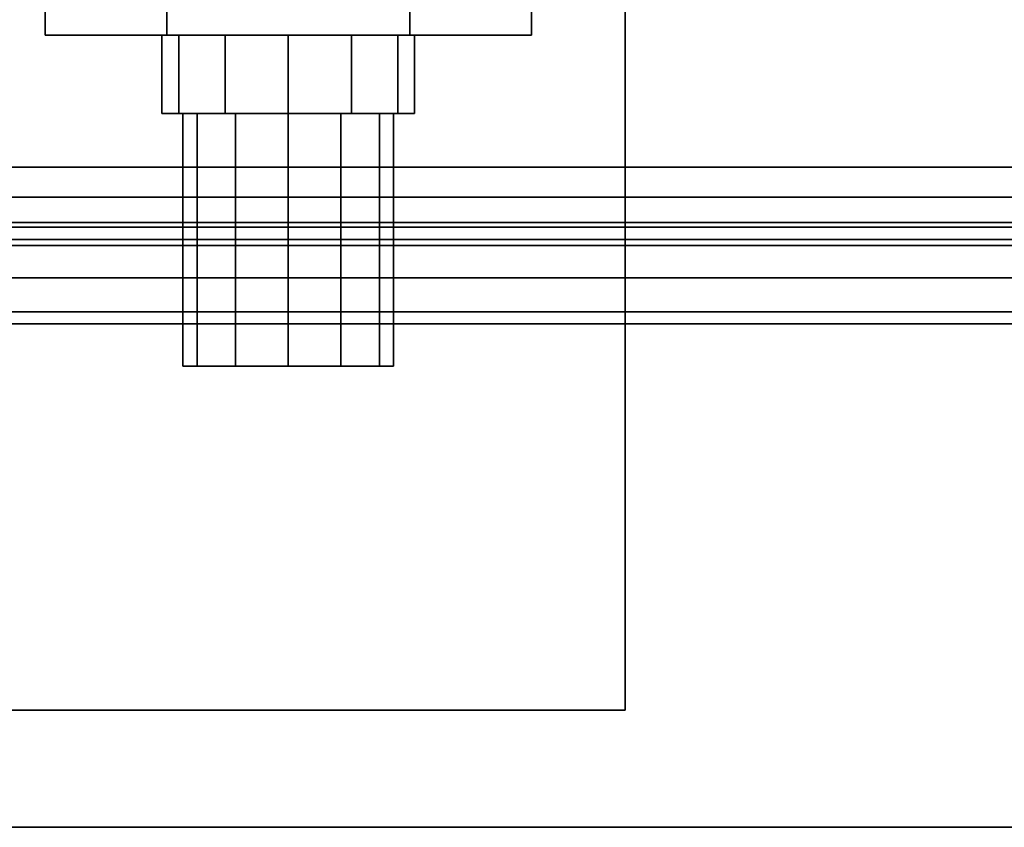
# Model space of a CAD drawing. Extents: x -48 to 48, y -49.6 to 48.
# Tile 781 of 890: x 27.2 to 30.1, y -3.5 to -1.1. Entities that reach past the tile are written whole.
import ezdxf

# ---------------------------------------------------------------- set-up
doc = ezdxf.new("R2010")
doc.units = 0

msp = doc.modelspace()

# ---------------------------------------------------------------- linework, layer by layer
at = {"layer": '11B1 [56]', "color": 1}
for points, invisible_edges in [([(34, -1.534, 52), (14.375, -1.534, 52), (14.375, 1.534, 52)], 12), ([(34, -1.534, 52), (14.375, 1.534, 52), (34, 1.534, 52)], 1), ([(34, 1.534, 58), (14.375, 1.534, 58), (14.375, -1.534, 58)], 12), ([(34, 1.534, 58), (14.375, -1.534, 58), (34, -1.534, 58)], 1), ([(34, -1.534, 57.767), (14.375, -1.534, 57.767), (14.375, 1.534, 57.767)], 12), ([(34, -1.534, 57.767), (14.375, 1.534, 57.767), (34, 1.534, 57.767)], 1), ([(34, 1.534, 52.233), (14.375, 1.534, 52.233), (14.375, -1.534, 52.233)], 12), ([(34, 1.534, 52.233), (14.375, -1.534, 52.233), (34, -1.534, 52.233)], 1), ([(34, -1.71233, 52.0355), (14.375, -1.71233, 52.0355), (14.375, -1.534, 52)], 12), ([(34, -1.71233, 52.0355), (14.375, -1.534, 52), (34, -1.534, 52)], 1), ([(34, -1.534, 58), (14.375, -1.534, 58), (14.375, -1.71233, 57.9645)], 12), ([(34, -1.534, 58), (14.375, -1.71233, 57.9645), (34, -1.71233, 57.9645)], 1), ([(34, -1.62317, 57.7493), (14.375, -1.62317, 57.7493), (14.375, -1.534, 57.767)], 12), ([(34, -1.62317, 57.7493), (14.375, -1.534, 57.767), (34, -1.534, 57.767)], 1), ([(34, -1.534, 52.233), (14.375, -1.534, 52.233), (14.375, -1.62317, 52.2507)], 12), ([(34, -1.534, 52.233), (14.375, -1.62317, 52.2507), (34, -1.62317, 52.2507)], 1), ([(34, -1.69876, 57.6988), (14.375, -1.69876, 57.6988), (14.375, -1.62317, 57.7493)], 12), ([(34, -1.69876, 57.6988), (14.375, -1.62317, 57.7493), (34, -1.62317, 57.7493)], 1), ([(34, -1.62317, 52.2507), (14.375, -1.62317, 52.2507), (14.375, -1.69876, 52.3012)], 12), ([(34, -1.62317, 52.2507), (14.375, -1.69876, 52.3012), (34, -1.69876, 52.3012)], 1), ([(34, -1.74926, 57.6232), (14.375, -1.74926, 57.6232), (14.375, -1.69876, 57.6988)], 12), ([(34, -1.74926, 57.6232), (14.375, -1.69876, 57.6988), (34, -1.69876, 57.6988)], 1), ([(34, -1.69876, 52.3012), (14.375, -1.69876, 52.3012), (14.375, -1.74926, 52.3768)], 12), ([(34, -1.69876, 52.3012), (14.375, -1.74926, 52.3768), (34, -1.74926, 52.3768)], 1), ([(34, -1.86351, 52.1365), (14.375, -1.86351, 52.1365), (14.375, -1.71233, 52.0355)], 12), ([(34, -1.86351, 52.1365), (14.375, -1.71233, 52.0355), (34, -1.71233, 52.0355)], 1), ([(34, -1.71233, 57.9645), (14.375, -1.71233, 57.9645), (14.375, -1.86351, 57.8635)], 12), ([(34, -1.71233, 57.9645), (14.375, -1.86351, 57.8635), (34, -1.86351, 57.8635)], 1), ([(34, -1.767, 57.534), (14.375, -1.767, 57.534), (14.375, -1.74926, 57.6232)], 12), ([(34, -1.767, 57.534), (14.375, -1.74926, 57.6232), (34, -1.74926, 57.6232)], 1), ([(34, -1.74926, 52.3768), (14.375, -1.74926, 52.3768), (14.375, -1.767, 52.466)], 12), ([(34, -1.74926, 52.3768), (14.375, -1.767, 52.466), (34, -1.767, 52.466)], 1), ([(34, -1.767, 52.466), (14.375, -1.767, 52.466), (14.375, -1.767, 57.534)], 12), ([(34, -1.767, 52.466), (14.375, -1.767, 57.534), (34, -1.767, 57.534)], 1), ([(34, -1.96453, 52.2877), (14.375, -1.96453, 52.2877), (14.375, -1.86351, 52.1365)], 12), ([(34, -1.96453, 52.2877), (14.375, -1.86351, 52.1365), (34, -1.86351, 52.1365)], 1), ([(34, -1.86351, 57.8635), (14.375, -1.86351, 57.8635), (14.375, -1.96453, 57.7123)], 12), ([(34, -1.86351, 57.8635), (14.375, -1.96453, 57.7123), (34, -1.96453, 57.7123)], 1), ([(34, -2, 52.466), (14.375, -2, 52.466), (14.375, -1.96453, 52.2877)], 12), ([(34, -2, 52.466), (14.375, -1.96453, 52.2877), (34, -1.96453, 52.2877)], 1), ([(34, -1.96453, 57.7123), (14.375, -1.96453, 57.7123), (14.375, -2, 57.534)], 12), ([(34, -1.96453, 57.7123), (14.375, -2, 57.534), (34, -2, 57.534)], 1), ([(34, -2, 57.534), (14.375, -2, 57.534), (14.375, -2, 52.466)], 12), ([(34, -2, 57.534), (14.375, -2, 52.466), (34, -2, 52.466)], 1)]:
    msp.add_3dface(points, dxfattribs=dict(at, invisible_edges=invisible_edges))
at = {"layer": '11B1 [56]', "color": 0}
for points, invisible_edges in [([(27.2783, -0.40825, 61), (27.2783, -1.14263, 61), (27.6392, -1.14263, 61.625)], 12), ([(27.2783, -0.40825, 61), (27.6392, -1.14263, 61.625), (27.6392, -0.40825, 61.625)], 1), ([(27.6392, -0.40825, 60.375), (27.6392, -1.14263, 60.375), (27.2783, -1.14263, 61)], 12), ([(27.6392, -0.40825, 60.375), (27.2783, -1.14263, 61), (27.2783, -0.40825, 61)], 1), ([(27.6392, -0.40825, 61.625), (27.6392, -1.14263, 61.625), (28.3608, -1.14263, 61.625)], 12), ([(27.6392, -0.40825, 61.625), (28.3608, -1.14263, 61.625), (28.3608, -0.40825, 61.625)], 1), ([(28.3608, -0.40825, 60.375), (28.3608, -1.14263, 60.375), (27.6392, -1.14263, 60.375)], 12), ([(28.3608, -0.40825, 60.375), (27.6392, -1.14263, 60.375), (27.6392, -0.40825, 60.375)], 1), ([(28.3608, -0.40825, 61.625), (28.3608, -1.14263, 61.625), (28.7217, -1.14263, 61)], 12), ([(28.3608, -0.40825, 61.625), (28.7217, -1.14263, 61), (28.7217, -0.40825, 61)], 1), ([(28.7217, -0.40825, 61), (28.7217, -1.14263, 61), (28.3608, -1.14263, 60.375)], 12), ([(28.7217, -0.40825, 61), (28.3608, -1.14263, 60.375), (28.3608, -0.40825, 60.375)], 1), ([(27.6392, -1.14263, 60.375), (27.6392, -1.14263, 61.625), (27.2783, -1.14263, 61)], 1), ([(27.6752, -1.14263, 61.1875), (27.6752, -1.14263, 60.8125), (27.625, -1.14263, 61)], 1), ([(27.6752, -1.14263, 60.8125), (27.6752, -1.375, 60.8125), (27.625, -1.375, 61)], 12), ([(27.6752, -1.14263, 60.8125), (27.625, -1.375, 61), (27.625, -1.14263, 61)], 1), ([(27.625, -1.14263, 61), (27.625, -1.375, 61), (27.6752, -1.375, 61.1875)], 12), ([(27.625, -1.14263, 61), (27.6752, -1.375, 61.1875), (27.6752, -1.14263, 61.1875)], 1), ([(27.6392, -1.14263, 60.375), (28.3608, -1.14263, 60.375), (28.7217, -1.14263, 61)], 12), ([(27.6392, -1.14263, 60.375), (28.7217, -1.14263, 61), (28.3608, -1.14263, 61.625)], 13), ([(27.6392, -1.14263, 60.375), (28.3608, -1.14263, 61.625), (27.6392, -1.14263, 61.625)], 13), ([(27.6752, -1.14263, 61.1875), (27.8125, -1.14263, 61.3248), (28, -1.14263, 61.375)], 12), ([(27.6752, -1.14263, 61.1875), (28, -1.14263, 61.375), (28.1875, -1.14263, 61.3248)], 13), ([(27.6752, -1.14263, 61.1875), (28.1875, -1.14263, 61.3248), (28.3248, -1.14263, 61.1875)], 13), ([(27.6752, -1.14263, 61.1875), (28.3248, -1.14263, 61.1875), (28.375, -1.14263, 61)], 13), ([(27.6752, -1.14263, 61.1875), (28.375, -1.14263, 61), (28.3248, -1.14263, 60.8125)], 13), ([(27.6752, -1.14263, 61.1875), (28.3248, -1.14263, 60.8125), (28.1875, -1.14263, 60.6752)], 13), ([(27.6752, -1.14263, 61.1875), (28.1875, -1.14263, 60.6752), (28, -1.14263, 60.625)], 13), ([(27.6752, -1.14263, 61.1875), (28, -1.14263, 60.625), (27.8125, -1.14263, 60.6752)], 13), ([(27.6752, -1.14263, 61.1875), (27.8125, -1.14263, 60.6752), (27.6752, -1.14263, 60.8125)], 13), ([(27.6752, -1.14263, 61.1875), (27.6752, -1.375, 61.1875), (27.8125, -1.375, 61.3248)], 12), ([(27.6752, -1.14263, 61.1875), (27.8125, -1.375, 61.3248), (27.8125, -1.14263, 61.3248)], 1), ([(27.8125, -1.14263, 60.6752), (27.8125, -1.375, 60.6752), (27.6752, -1.375, 60.8125)], 12), ([(27.8125, -1.14263, 60.6752), (27.6752, -1.375, 60.8125), (27.6752, -1.14263, 60.8125)], 1), ([(27.8125, -1.14263, 61.3248), (27.8125, -1.375, 61.3248), (28, -1.375, 61.375)], 12), ([(27.8125, -1.14263, 61.3248), (28, -1.375, 61.375), (28, -1.14263, 61.375)], 1), ([(28, -1.14263, 60.625), (28, -1.375, 60.625), (27.8125, -1.375, 60.6752)], 12), ([(28, -1.14263, 60.625), (27.8125, -1.375, 60.6752), (27.8125, -1.14263, 60.6752)], 1), ([(28, -1.14263, 61.375), (28, -1.375, 61.375), (28.1875, -1.375, 61.3248)], 12), ([(28, -1.14263, 61.375), (28.1875, -1.375, 61.3248), (28.1875, -1.14263, 61.3248)], 1), ([(28.1875, -1.14263, 60.6752), (28.1875, -1.375, 60.6752), (28, -1.375, 60.625)], 12), ([(28.1875, -1.14263, 60.6752), (28, -1.375, 60.625), (28, -1.14263, 60.625)], 1), ([(28.1875, -1.14263, 61.3248), (28.1875, -1.375, 61.3248), (28.3248, -1.375, 61.1875)], 12), ([(28.1875, -1.14263, 61.3248), (28.3248, -1.375, 61.1875), (28.3248, -1.14263, 61.1875)], 1), ([(28.3248, -1.14263, 60.8125), (28.3248, -1.375, 60.8125), (28.1875, -1.375, 60.6752)], 12), ([(28.3248, -1.14263, 60.8125), (28.1875, -1.375, 60.6752), (28.1875, -1.14263, 60.6752)], 1), ([(28.3248, -1.14263, 61.1875), (28.3248, -1.375, 61.1875), (28.375, -1.375, 61)], 12), ([(28.3248, -1.14263, 61.1875), (28.375, -1.375, 61), (28.375, -1.14263, 61)], 1), ([(28.375, -1.14263, 61), (28.375, -1.375, 61), (28.3248, -1.375, 60.8125)], 12), ([(28.375, -1.14263, 61), (28.3248, -1.375, 60.8125), (28.3248, -1.14263, 60.8125)], 1), ([(27.625, -1.375, 61), (27.6752, -1.375, 60.8125), (27.8125, -1.375, 60.6752)], 12), ([(27.625, -1.375, 61), (27.8125, -1.375, 60.6752), (28, -1.375, 60.625)], 13), ([(27.625, -1.375, 61), (28, -1.375, 60.625), (28.1875, -1.375, 60.6752)], 13), ([(27.625, -1.375, 61), (28.1875, -1.375, 60.6752), (28.3248, -1.375, 60.8125)], 13), ([(27.625, -1.375, 61), (28.3248, -1.375, 60.8125), (28.375, -1.375, 61)], 13), ([(27.625, -1.375, 61), (28.375, -1.375, 61), (28.3248, -1.375, 61.1875)], 13), ([(27.625, -1.375, 61), (28.3248, -1.375, 61.1875), (28.1875, -1.375, 61.3248)], 13), ([(27.625, -1.375, 61), (28.1875, -1.375, 61.3248), (28, -1.375, 61.375)], 13), ([(27.625, -1.375, 61), (28, -1.375, 61.375), (27.8125, -1.375, 61.3248)], 13), ([(27.625, -1.375, 61), (27.8125, -1.375, 61.3248), (27.6752, -1.375, 61.1875)], 1), ([(27.7294, -1.375, 61.1563), (27.7294, -1.375, 60.8438), (27.6875, -1.375, 61)], 1), ([(27.7294, -1.375, 60.8438), (27.7294, -2.125, 60.8438), (27.6875, -2.125, 61)], 12), ([(27.7294, -1.375, 60.8438), (27.6875, -2.125, 61), (27.6875, -1.375, 61)], 1), ([(27.6875, -1.375, 61), (27.6875, -2.125, 61), (27.7294, -2.125, 61.1563)], 12), ([(27.6875, -1.375, 61), (27.7294, -2.125, 61.1563), (27.7294, -1.375, 61.1563)], 1), ([(27.7294, -1.375, 61.1563), (27.8438, -1.375, 61.2706), (28, -1.375, 61.3125)], 12), ([(27.7294, -1.375, 61.1563), (28, -1.375, 61.3125), (28.1563, -1.375, 61.2706)], 13), ([(27.7294, -1.375, 61.1563), (28.1563, -1.375, 61.2706), (28.2706, -1.375, 61.1563)], 13), ([(27.7294, -1.375, 61.1563), (28.2706, -1.375, 61.1563), (28.3125, -1.375, 61)], 13), ([(27.7294, -1.375, 61.1563), (28.3125, -1.375, 61), (28.2706, -1.375, 60.8438)], 13), ([(27.7294, -1.375, 61.1563), (28.2706, -1.375, 60.8438), (28.1563, -1.375, 60.7294)], 13), ([(27.7294, -1.375, 61.1563), (28.1563, -1.375, 60.7294), (28, -1.375, 60.6875)], 13), ([(27.7294, -1.375, 61.1563), (28, -1.375, 60.6875), (27.8438, -1.375, 60.7294)], 13), ([(27.7294, -1.375, 61.1563), (27.8438, -1.375, 60.7294), (27.7294, -1.375, 60.8438)], 13), ([(27.7294, -1.375, 61.1563), (27.7294, -2.125, 61.1563), (27.8438, -2.125, 61.2706)], 12), ([(27.7294, -1.375, 61.1563), (27.8438, -2.125, 61.2706), (27.8438, -1.375, 61.2706)], 1), ([(27.8438, -1.375, 60.7294), (27.8437, -2.125, 60.7294), (27.7294, -2.125, 60.8438)], 12), ([(27.8438, -1.375, 60.7294), (27.7294, -2.125, 60.8438), (27.7294, -1.375, 60.8438)], 1), ([(28, -1.375, 60.6875), (28, -2.125, 60.6875), (27.8437, -2.125, 60.7294)], 12), ([(28, -1.375, 60.6875), (27.8437, -2.125, 60.7294), (27.8438, -1.375, 60.7294)], 1), ([(27.8438, -1.375, 61.2706), (27.8438, -2.125, 61.2706), (28, -2.125, 61.3125)], 12), ([(27.8438, -1.375, 61.2706), (28, -2.125, 61.3125), (28, -1.375, 61.3125)], 1), ([(28, -1.375, 61.3125), (28, -2.125, 61.3125), (28.1562, -2.125, 61.2706)], 12), ([(28, -1.375, 61.3125), (28.1562, -2.125, 61.2706), (28.1563, -1.375, 61.2706)], 1), ([(28.1563, -1.375, 60.7294), (28.1563, -2.125, 60.7294), (28, -2.125, 60.6875)], 12), ([(28.1563, -1.375, 60.7294), (28, -2.125, 60.6875), (28, -1.375, 60.6875)], 1), ([(28.1563, -1.375, 61.2706), (28.1562, -2.125, 61.2706), (28.2706, -2.125, 61.1563)], 12), ([(28.1563, -1.375, 61.2706), (28.2706, -2.125, 61.1563), (28.2706, -1.375, 61.1563)], 1), ([(28.2706, -1.375, 60.8438), (28.2706, -2.125, 60.8438), (28.1563, -2.125, 60.7294)], 12), ([(28.2706, -1.375, 60.8438), (28.1563, -2.125, 60.7294), (28.1563, -1.375, 60.7294)], 1), ([(28.2706, -1.375, 61.1563), (28.2706, -2.125, 61.1563), (28.3125, -2.125, 61)], 12), ([(28.2706, -1.375, 61.1563), (28.3125, -2.125, 61), (28.3125, -1.375, 61)], 1), ([(28.3125, -1.375, 61), (28.3125, -2.125, 61), (28.2706, -2.125, 60.8438)], 12), ([(28.3125, -1.375, 61), (28.2706, -2.125, 60.8438), (28.2706, -1.375, 60.8438)], 1), ([(27.6875, -2.125, 61), (27.7294, -2.125, 60.8438), (27.8437, -2.125, 60.7294)], 12), ([(27.6875, -2.125, 61), (27.8437, -2.125, 60.7294), (28, -2.125, 60.6875)], 13), ([(27.6875, -2.125, 61), (28, -2.125, 60.6875), (28.1563, -2.125, 60.7294)], 13), ([(27.6875, -2.125, 61), (28.1563, -2.125, 60.7294), (28.2706, -2.125, 60.8438)], 13), ([(27.6875, -2.125, 61), (28.2706, -2.125, 60.8438), (28.3125, -2.125, 61)], 13), ([(27.6875, -2.125, 61), (28.3125, -2.125, 61), (28.2706, -2.125, 61.1563)], 13), ([(27.6875, -2.125, 61), (28.2706, -2.125, 61.1563), (28.1562, -2.125, 61.2706)], 13), ([(27.6875, -2.125, 61), (28.1562, -2.125, 61.2706), (28, -2.125, 61.3125)], 13), ([(27.6875, -2.125, 61), (28, -2.125, 61.3125), (27.8438, -2.125, 61.2706)], 13), ([(27.6875, -2.125, 61), (27.8438, -2.125, 61.2706), (27.7294, -2.125, 61.1563)], 1)]:
    msp.add_3dface(points, dxfattribs=dict(at, invisible_edges=invisible_edges))
at = {"layer": '5B2 [24]', "color": 1}
for points, invisible_edges in [([(48, -3.495, 30.1), (6.0625, -3.495, 30.1), (6.0625, 3.495, 30.1)], 12), ([(48, -3.495, 30.1), (6.0625, 3.495, 30.1), (48, 3.495, 30.1)], 1), ([(48, 3.495, 46), (6.0625, 3.495, 46), (6.0625, -3.495, 46)], 12), ([(48, 3.495, 46), (6.0625, -3.495, 46), (48, -3.495, 46)], 1), ([(48, -0.8425, 30.53), (6.0625, -0.8425, 30.53), (6.0625, -3.495, 30.53)], 12), ([(48, -0.8425, 30.53), (6.0625, -3.495, 30.53), (48, -3.495, 30.53)], 1), ([(48, -3.495, 45.57), (6.0625, -3.495, 45.57), (6.0625, -0.8425, 45.57)], 12), ([(48, -3.495, 45.57), (6.0625, -0.8425, 45.57), (48, -0.8425, 45.57)], 1), ([(48, -3.495, 30.53), (6.0625, -3.495, 30.53), (6.0625, -3.495, 30.1)], 12), ([(48, -3.495, 30.53), (6.0625, -3.495, 30.1), (48, -3.495, 30.1)], 1), ([(48, -3.495, 46), (6.0625, -3.495, 46), (6.0625, -3.495, 45.57)], 12), ([(48, -3.495, 46), (6.0625, -3.495, 45.57), (48, -3.495, 45.57)], 1)]:
    msp.add_3dface(points, dxfattribs=dict(at, invisible_edges=invisible_edges))
at = {"layer": '6B2 [51]', "color": 1}
for points, invisible_edges in [([(44, -3.495, 64.1), (1, -3.495, 64.1), (1, 3.495, 64.1)], 12), ([(44, -3.495, 64.1), (1, 3.495, 64.1), (44, 3.495, 64.1)], 1), ([(44, 3.495, 80), (1, 3.495, 80), (1, -3.495, 80)], 12), ([(44, 3.495, 80), (1, -3.495, 80), (44, -3.495, 80)], 1), ([(44, -0.8425, 64.53), (1, -0.8425, 64.53), (1, -3.495, 64.53)], 12), ([(44, -0.8425, 64.53), (1, -3.495, 64.53), (44, -3.495, 64.53)], 1), ([(44, -3.495, 79.57), (1, -3.495, 79.57), (1, -0.8425, 79.57)], 12), ([(44, -3.495, 79.57), (1, -0.8425, 79.57), (44, -0.8425, 79.57)], 1), ([(44, -3.495, 64.53), (1, -3.495, 64.53), (1, -3.495, 64.1)], 12), ([(44, -3.495, 64.53), (1, -3.495, 64.1), (44, -3.495, 64.1)], 1), ([(44, -3.495, 80), (1, -3.495, 80), (1, -3.495, 79.57)], 12), ([(44, -3.495, 80), (1, -3.495, 79.57), (44, -3.495, 79.57)], 1)]:
    msp.add_3dface(points, dxfattribs=dict(at, invisible_edges=invisible_edges))
at = {"layer": '6B2 [51]', "color": 0}
for points, invisible_edges in [([(7, -0.1475, 77), (7, -3.1475, 77), (29, -3.1475, 77)], 12), ([(7, -0.1475, 77), (29, -3.1475, 77), (29, -0.1475, 77)], 1), ([(29, -0.1475, 76.5), (29, -3.1475, 76.5), (7, -3.1475, 76.5)], 12), ([(29, -0.1475, 76.5), (7, -3.1475, 76.5), (7, -0.1475, 76.5)], 1), ([(7, -0.1475, 67.5), (7, -3.1475, 67.5), (29, -3.1475, 67.5)], 12), ([(7, -0.1475, 67.5), (29, -3.1475, 67.5), (29, -0.1475, 67.5)], 1), ([(29, -0.1475, 67), (29, -3.1475, 67), (7, -3.1475, 67)], 12), ([(29, -0.1475, 67), (7, -3.1475, 67), (7, -0.1475, 67)], 1), ([(29, -3.1475, 77), (29, -3.1475, 76.5), (29, -0.1475, 76.5)], 12), ([(29, -3.1475, 77), (29, -0.1475, 76.5), (29, -0.1475, 77)], 1), ([(29, -3.1475, 67.5), (29, -3.1475, 67), (29, -0.1475, 67)], 12), ([(29, -3.1475, 67.5), (29, -0.1475, 67), (29, -0.1475, 67.5)], 1), ([(7, -3.1475, 77), (7, -3.1475, 76.5), (29, -3.1475, 76.5)], 12), ([(7, -3.1475, 77), (29, -3.1475, 76.5), (29, -3.1475, 77)], 1), ([(7, -3.1475, 67.5), (7, -3.1475, 67), (29, -3.1475, 67)], 12), ([(7, -3.1475, 67.5), (29, -3.1475, 67), (29, -3.1475, 67.5)], 1)]:
    msp.add_3dface(points, dxfattribs=dict(at, invisible_edges=invisible_edges))

doc.saveas('drawing.dxf')
